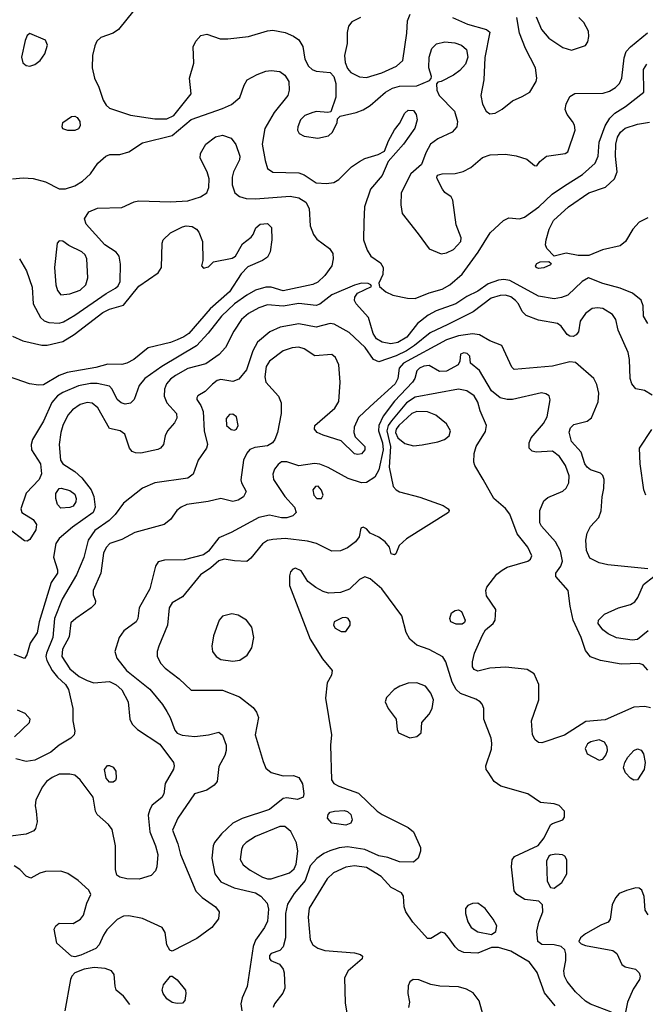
# Model space of a CAD drawing. Extents: x 1173029 to 1307123, y 522559 to 678521.
# Tile 295 of 623: x 1272887 to 1276490, y 533103 to 538772. Entities that reach past the tile are written whole.
import ezdxf

# ---------------------------------------------------------------- set-up
doc = ezdxf.new("R2010")
doc.units = 0

msp = doc.modelspace()

# ---------------------------------------------------------------- linework, layer by layer
at = {"layer": '0CON10XD'}
for points in [[(1273585.3, 538874.7), (1273455.3, 538714.7), (1273426, 538694), (1273355, 538669.4), (1273331.8, 538648.2), (1273319.3, 538620.7), (1273307.3, 538565), (1273305.4, 538495), (1273317.7, 538435), (1273343.7, 538383.7), (1273368.1, 538308.1), (1273385, 538279.1), (1273405, 538261.5), (1273525, 538222), (1273665, 538201.8), (1273735, 538201.6), (1273775, 538220), (1273875.6, 538345), (1273865.5, 538435), (1273889.5, 538520.5), (1273886.9, 538615), (1273901.1, 538648.9), (1273930.2, 538679.8), (1273965, 538687.7), (1274041.5, 538661.5), (1274085, 538661.3), (1274205, 538674.7), (1274315, 538708.2), (1274345, 538710.9), (1274417, 538697), (1274465, 538676.2), (1274495.2, 538655.2), (1274518, 538618), (1274529.2, 538545), (1274550.9, 538505), (1274572.2, 538485), (1274595, 538474.7), (1274675, 538468.5), (1274696.8, 538445), (1274708.6, 538405), (1274708.1, 538325), (1274678.3, 538241.7), (1274662.5, 538237.5), (1274597, 538243), (1274575, 538238.1), (1274529.1, 538220.9), (1274504.3, 538195), (1274488.6, 538155), (1274488, 538135), (1274497.3, 538117.3), (1274525, 538102), (1274605, 538090), (1274665, 538103.3), (1274688, 538125), (1274715, 538180), (1274718.3, 538201.7), (1274733, 538217), (1274825, 538237.5), (1274865, 538253.1), (1274905, 538278.5), (1274993.5, 538355), (1275033.4, 538376.6), (1275075, 538389.1), (1275175, 538390.8), (1275248, 538422), (1275257, 538433), (1275258.8, 538445), (1275243.8, 538495), (1275245.5, 538555), (1275260, 538605), (1275288.1, 538631.9), (1275335.3, 538644.7), (1275392.4, 538637.6), (1275432.5, 538625), (1275459.8, 538599.8), (1275467.5, 538555), (1275454.5, 538515), (1275421.5, 538478.5), (1275385, 538452.5), (1275315, 538416.2), (1275295, 538412.5), (1275287, 538403), (1275290, 538365), (1275302.9, 538335), (1275391.5, 538245), (1275407.8, 538185), (1275405.5, 538154.5), (1275377.5, 538125), (1275295.7, 538085), (1275253.3, 538055), (1275226.4, 538005), (1275202.1, 537937.9), (1275139.5, 537885), (1275084.3, 537775), (1275082.5, 537705), (1275090, 537655), (1275181.7, 537538.3), (1275245, 537452.2), (1275315, 537424.4), (1275345, 537429.4), (1275385, 537448.6), (1275427.8, 537495), (1275428.9, 537515), (1275400.3, 537590.3), (1275382.5, 537732.5), (1275371.4, 537751.4), (1275335, 537777.5), (1275321.9, 537795), (1275292, 537855), (1275288.8, 537865), (1275294.2, 537875.8), (1275320, 537885), (1275395, 537886.7), (1275441.8, 537898.2), (1275485, 537920.9), (1275552.2, 537977.8), (1275597.3, 537992.7), (1275685, 537996.7), (1275747.3, 537987.3), (1275807.9, 537967.9), (1275851.7, 537931.7), (1275865, 537930), (1275883.3, 537955), (1275921.2, 537985), (1276028.1, 538001.9), (1276045, 538011.2), (1276085.5, 538135), (1276082.2, 538165), (1276071.9, 538185), (1276039.4, 538225), (1276029.4, 538255), (1276034.5, 538285.5), (1276055, 538330), (1276085, 538346.7), (1276248.3, 538348.3), (1276285, 538360), (1276318.7, 538381.3), (1276341.1, 538405), (1276355.8, 538435), (1276368.8, 538551.2), (1276380.6, 538589.4), (1276404.1, 538615.9), (1276503.9, 538696.1)], [(1274850, 538785), (1274800.9, 538759.1), (1274780, 538735), (1274773, 538697), (1274772.9, 538635), (1274757.9, 538565), (1274760.9, 538525), (1274775, 538491.1), (1274795, 538467.3), (1274845, 538442.3), (1274885, 538438), (1274972.9, 538465), (1275056.9, 538505), (1275093.1, 538536.9), (1275116.7, 538695), (1275120.6, 538765), (1275136.2, 538803.8)], [(1275380, 538785), (1275465.9, 538745.9), (1275576.2, 538715), (1275595, 538700), (1275566.1, 538553.9), (1275560, 538425), (1275542.5, 538335), (1275551.9, 538285), (1275574.1, 538244.1), (1275595, 538229.5), (1275625, 538233.5), (1275665, 538256.9), (1275725.4, 538304.6), (1275781.1, 538328.9), (1275826, 538355), (1275861.2, 538415), (1275866, 538435), (1275858, 538495), (1275799.4, 538605), (1275766.7, 538695), (1275751.1, 538785)], [(1275861.7, 538788.3), (1275892, 538715), (1275934.6, 538664.6), (1276015, 538612), (1276065, 538595.8), (1276145, 538622.5), (1276160, 538645), (1276165.5, 538675), (1276162.5, 538705), (1276136.1, 538756.1), (1276107.5, 538785)], [(1272945, 538504.4), (1272975, 538514.3), (1273005, 538536), (1273031.4, 538575), (1273047.5, 538625), (1273035, 538653.3), (1272945, 538692.5), (1272929.3, 538680.7), (1272917.7, 538652.3), (1272897.1, 538555), (1272905, 538524), (1272925, 538507.5), (1272945, 538504.4)], [(1272845, 537855.6), (1272908, 537862), (1272965, 537858), (1273035, 537837.6), (1273115, 537797.1), (1273151.5, 537798.5), (1273205, 537815.9), (1273248.9, 537841.1), (1273294.5, 537885), (1273338.1, 537945), (1273383.6, 537986.4), (1273405.4, 537994.6), (1273463.8, 537996.2), (1273515, 538011.2), (1273595, 538062), (1273765, 538104.3), (1273875, 538196.3), (1274055, 538259.6), (1274106.5, 538283.5), (1274155.8, 538324.2), (1274180, 538395), (1274197.1, 538425), (1274255, 538456.9), (1274305, 538474.6), (1274335, 538478.5), (1274385, 538472.5), (1274415, 538451.9), (1274437.1, 538415), (1274440, 538365), (1274432.1, 538335), (1274351.8, 538238.2), (1274299.6, 538145), (1274283.2, 538055), (1274300.4, 537960.4)], [(1274300.4, 537960.4), (1274314.6, 537914.6), (1274344.6, 537894.6), (1274495, 537889.6), (1274525, 537879.1), (1274595, 537831.5), (1274655, 537827.9), (1274696, 537834), (1274725, 537851.4), (1274798, 537925), (1274845, 537955.7), (1274875, 537972.5), (1274952.5, 537995), (1274987.5, 538015), (1275010.6, 538075), (1275045, 538136.7), (1275075, 538173.3), (1275105, 538234), (1275125, 538250.6), (1275155, 538248.6), (1275171.1, 538225), (1275175.4, 538195.4), (1275163.8, 538146.2), (1275098.1, 538055), (1275008.8, 537955), (1274974.4, 537875), (1274907.5, 537795), (1274872.2, 537695), (1274868.5, 537605), (1274868.1, 537505), (1274889.2, 537445), (1274910, 537410), (1274965, 537372.5), (1274980.5, 537345), (1274979.2, 537305), (1274955.8, 537255), (1274960, 537235), (1274995.5, 537205), (1275036.4, 537186.4), (1275121.3, 537168.7), (1275165, 537167.4), (1275245, 537199.5), (1275320.2, 537219.8), (1275365, 537245.5), (1275435, 537306.5), (1275527.4, 537432.6), (1275596.2, 537543.8), (1275674, 537616), (1275705, 537631.4), (1275765, 537625.6), (1275795, 537635.6), (1275877.8, 537695), (1275953.8, 537766.2), (1276025.2, 537814.8), (1276129.1, 537880.9), (1276200.8, 537945), (1276218, 537985), (1276223.7, 538066.3), (1276258.6, 538161.4), (1276285.2, 538204.8), (1276315, 538232.8), (1276377.2, 538272.8), (1276481.2, 538355), (1276480, 538485), (1276500, 538515)], [(1273165, 538132.9), (1273135, 538144), (1273130.8, 538155), (1273135, 538180), (1273185, 538213.8), (1273205, 538216.2), (1273218.8, 538208.8), (1273234, 538185), (1273235, 538160), (1273226.4, 538143.6), (1273205, 538134.4), (1273165, 538132.9)], [(1275965, 537410), (1275923.3, 537455), (1275916.2, 537475), (1275920, 537505), (1275936.5, 537565), (1275962.1, 537615), (1276047.3, 537695), (1276164.2, 537775), (1276261.7, 537808.3), (1276313.1, 537855), (1276327.5, 537895), (1276318.6, 537985), (1276319.7, 538055), (1276330.4, 538095), (1276346.5, 538125), (1276375, 538147.9), (1276445, 538170), (1276515, 538181.1)], [(1272885.6, 537395.6), (1272926.2, 537325), (1272958.5, 537231.5), (1272965, 537136.7), (1273006.4, 537056.4), (1273028.1, 537038.1), (1273055, 537028.9), (1273115, 537023.5), (1273138.8, 537031.2), (1273205, 537070.3), (1273385, 537194.7), (1273439.4, 537225), (1273455, 537239.2), (1273466.4, 537265), (1273466.9, 537365), (1273460.3, 537410.3), (1273442.5, 537432.5), (1273377.1, 537475), (1273270.6, 537595), (1273260, 537625), (1273284.5, 537665.5), (1273335, 537687.1), (1273475, 537690), (1273546.8, 537723.2), (1273572.1, 537727.9), (1273755, 537722.9), (1273855, 537729.3), (1273929.1, 537750.9), (1273965.4, 537774.6), (1273976.7, 537805), (1273978.5, 537855), (1273966.4, 537895), (1273925.7, 537975), (1273928.3, 538001.7), (1273959.2, 538055), (1274015, 538097.8), (1274055, 538106.7), (1274105, 538089.2), (1274132.4, 538052.4), (1274154.6, 537985), (1274153.1, 537965), (1274119.1, 537895), (1274111.5, 537865), (1274111.1, 537821.1), (1274125.7, 537775), (1274153.2, 537753.2), (1274192.1, 537742.1), (1274245, 537740.5), (1274444.8, 537754.8), (1274495, 537745.9), (1274535, 537721.3), (1274554.6, 537685.4), (1274560.9, 537585), (1274578.8, 537535), (1274597.9, 537507.9), (1274671.1, 537455), (1274691.2, 537425), (1274692.7, 537395), (1274684.5, 537355), (1274645, 537298.5), (1274605, 537260.7), (1274575, 537246.6), (1274405, 537211.1), (1274335, 537231.2), (1274305, 537232.5), (1274245, 537214.7), (1274195, 537185.3), (1274125, 537136.2), (1274048.8, 537065), (1273973.5, 536966.5), (1273906.1, 536893.9), (1273705, 536774.7), (1273607.9, 536705), (1273574.4, 536665), (1273546.9, 536585), (1273525, 536564.4), (1273495, 536557.3), (1273470.8, 536565), (1273448.9, 536585), (1273420, 536645), (1273405, 536661.9), (1273332.5, 536677.5), (1273295, 536676.7), (1273225, 536663.3), (1273135, 536625.9), (1273104.5, 536605.5), (1273073.1, 536566.9), (1273025, 536460), (1272960, 536355), (1272952.9, 536325), (1272955.5, 536295), (1273007.8, 536215), (1273013, 536157), (1272998.6, 536125), (1272924.2, 536045.8), (1272894.4, 535955), (1272900, 535935), (1272965, 535894.6), (1272984, 535865), (1272980, 535835), (1272945, 535779.4), (1272929.8, 535770.2), (1272915, 535770.5), (1272825, 535840)], [(1276505, 537631.3), (1276454.7, 537605.3), (1276418.5, 537565), (1276375.6, 537495), (1276345, 537470.5), (1276243.7, 537446.3), (1276165, 537414.1), (1276104.5, 537414.5), (1276035, 537427.5), (1275965, 537410)], [(1272845, 536950), (1272905, 536923.3), (1273015, 536898), (1273045, 536897.3), (1273135, 536919.7), (1273201.2, 536958.8), (1273365.4, 537085), (1273405, 537105.2), (1273485, 537128.3), (1273573.1, 537236.9), (1273684.2, 537315), (1273704.3, 537345), (1273707.1, 537485), (1273714.3, 537505), (1273756, 537545), (1273825, 537580), (1273845, 537584.4), (1273880.3, 537580.3), (1273905, 537566), (1273917.9, 537547.9), (1273940, 537495), (1273941.2, 537385), (1273933.8, 537355), (1273945, 537342), (1273975, 537348.8), (1274002.7, 537377.3), (1274111.2, 537398.8), (1274130, 537410), (1274169.5, 537480.5), (1274219.5, 537520.5), (1274232.5, 537535), (1274246.4, 537573.6), (1274272.5, 537595), (1274315, 537598), (1274338, 537575), (1274340, 537505), (1274330, 537435), (1274314.2, 537405), (1274285, 537384.4), (1274201.1, 537348.9), (1274162.4, 537307.6), (1274094.7, 537205), (1273983.4, 537106.6), (1273860.4, 536965), (1273832.2, 536945), (1273795, 536929.2), (1273755, 536914), (1273627, 536883), (1273544.8, 536815.2), (1273505, 536793.3), (1273475, 536786.6), (1273395, 536787.7), (1273325, 536768.8), (1273160.2, 536739.8), (1273115, 536723.6), (1273025, 536669.7), (1272995, 536667.1), (1272944.2, 536674.2), (1272785, 536730)], [(1273125, 537188.1), (1273175, 537193.5), (1273235.8, 537215), (1273268.9, 537245), (1273278.9, 537285), (1273274.4, 537395), (1273265, 537417.1), (1273245.6, 537435), (1273170.7, 537470.7), (1273135, 537495.6), (1273115, 537498), (1273102.5, 537485), (1273088, 537345), (1273094.7, 537245), (1273105, 537212.5), (1273125, 537188.1)], [(1275875, 537338.8), (1275862.5, 537345), (1275857.5, 537355), (1275865, 537367.5), (1275885, 537377.5), (1275935, 537380), (1275948.3, 537368.3), (1275945, 537360), (1275905, 537343.8), (1275875, 537338.8)], [(1276505, 537022.9), (1276480, 537065), (1276477.8, 537125), (1276466.2, 537156.2), (1276416.6, 537196.6), (1276345, 537225.5), (1276245, 537252.1), (1276162.5, 537285), (1276127.5, 537265), (1276043.9, 537186.1), (1276008.3, 537171.7), (1275964.6, 537164.6), (1275875, 537179.1), (1275710.1, 537270.1), (1275675, 537275.7), (1275645, 537271.9), (1275585, 537251), (1275525, 537208.1), (1275462.4, 537177.6), (1275398.6, 537135), (1275285.3, 537094.7), (1275239.6, 537070.4), (1275178.1, 537021.9), (1275115.9, 536944.1), (1275065, 536912.3), (1275025, 536904.8), (1274974.5, 536914.5), (1274942.5, 536935), (1274922.9, 536965), (1274896.2, 537056.2), (1274824.4, 537135), (1274815.7, 537155), (1274818, 537175), (1274832.7, 537197.3), (1274912.5, 537235), (1274910, 537245), (1274895, 537252.5), (1274855, 537253.8), (1274815, 537243.8), (1274685, 537187.1), (1274615.6, 537134.4), (1274595, 537125.9), (1274495, 537138.1), (1274405, 537121.8), (1274315, 537129.1), (1274265, 537112.7), (1274205, 537079.4), (1274165.4, 537045), (1274121.3, 536978.7), (1274072.2, 536885), (1274035.3, 536844.7), (1273959.6, 536790.4), (1273855, 536764.2), (1273785, 536722.6), (1273755, 536701.8), (1273732.3, 536675), (1273721.1, 536645), (1273720, 536605), (1273733.8, 536565), (1273789.5, 536505), (1273792.8, 536477.2), (1273779.1, 536450.9), (1273739.2, 536405), (1273724.3, 536375), (1273715.8, 536325), (1273698, 536305), (1273682.2, 536297.8), (1273585, 536276.2), (1273555, 536277.5), (1273535, 536285.7), (1273518.6, 536305), (1273492, 536385), (1273465, 536404.3), (1273405, 536418.8), (1273336.4, 536536.4), (1273305, 536564), (1273275, 536568.4), (1273235, 536556), (1273191.2, 536525), (1273165.3, 536495), (1273134.7, 536435), (1273123.5, 536395), (1273114.6, 536325), (1273122, 536235), (1273135, 536213.8), (1273205, 536170), (1273245, 536134.7), (1273297.8, 536065), (1273315, 536026), (1273322.5, 535965), (1273309.6, 535935), (1273191, 535849), (1273115.3, 535784.7), (1273095.6, 535755), (1273082.7, 535677.3), (1273105.6, 535605), (1273105.6, 535585), (1273068.5, 535531.5), (1273000, 535305), (1272988.3, 535241.7), (1272947.9, 535182.1), (1272928.1, 535115), (1272915.6, 535094.4), (1272855, 535116.2)], [(1276530.7, 536609.3), (1276485, 536636), (1276435, 536646.2), (1276412, 536675), (1276402.5, 536705), (1276399.5, 536815), (1276391.8, 536855), (1276333.6, 536983.6), (1276321.4, 537045), (1276300.8, 537075), (1276245, 537108.1), (1276215, 537113.1), (1276185, 537108.1), (1276145, 537080.6), (1276115, 537036.7), (1276105.4, 536974.6), (1276092.9, 536957.1), (1276075, 536948.5), (1276055, 536950), (1276039.8, 536959.8), (1276005, 537007.5), (1275985, 537021.9), (1275875, 537041.8), (1275805, 537069.1), (1275781.5, 537091.5), (1275759.3, 537135), (1275742.2, 537155), (1275715, 537175.2), (1275685, 537185.2), (1275655, 537183.4), (1275602, 537168), (1275499.5, 537090.5), (1275353, 537017), (1275251.8, 536968.2), (1275161.6, 536895), (1275114.1, 536865), (1275055, 536835.9), (1274955, 536801.8), (1274925.3, 536815.3), (1274877.5, 536885), (1274785, 536971.5), (1274698.8, 537018.8), (1274675, 537022.1), (1274595, 537002.2), (1274495, 537020.3), (1274388, 537002), (1274327.1, 536975), (1274255.8, 536914.2), (1274230, 536865), (1274193.8, 536756.2), (1274148.3, 536701.7), (1274115, 536687.7), (1274045, 536700), (1274025, 536693.9), (1273997.4, 536672.6), (1273955, 536631.1), (1273913.2, 536606.8), (1273908, 536595), (1273908, 536585), (1273930.2, 536550.2), (1273943.2, 536515), (1273949.1, 536405), (1273969.4, 536325), (1273963.1, 536305), (1273914.8, 536235.2), (1273885.3, 536154.7), (1273855, 536132.1), (1273665, 536105.5), (1273595, 536074.4), (1273485, 535987.5), (1273436.8, 535923.2), (1273401.7, 535888.3), (1273319.5, 535830.5), (1273280.8, 535775), (1273255.6, 535674.4), (1273214.7, 535575), (1273132.5, 535435), (1273087.7, 535325), (1273077.9, 535215), (1273040.7, 535125), (1273038.1, 535105), (1273042.7, 535082.7), (1273073.3, 535025), (1273105.4, 534985.4), (1273150, 534945), (1273167.8, 534915), (1273192.2, 534805), (1273194, 534735), (1273204.3, 534675), (1273200.8, 534655), (1273181.2, 534635), (1273115, 534594.2), (1273065.8, 534555), (1272975, 534508.9), (1272925, 534500.6), (1272865, 534515.6)], [(1276505, 535610.4), (1276275, 535632.2), (1276225, 535644.5), (1276171.7, 535671.7), (1276152.3, 535715), (1276147.7, 535775), (1276155, 535816.2), (1276175, 535854), (1276222, 535905), (1276236.8, 535943.2), (1276241.4, 536025), (1276252.3, 536072.3), (1276252.5, 536125), (1276245, 536146.7), (1276231.7, 536161.7), (1276175, 536180.6), (1276154.6, 536195), (1276142.2, 536215), (1276121.1, 536281.1), (1276065, 536342.5), (1276052.6, 536397.4), (1276058.9, 536421.1), (1276078.9, 536441.1), (1276155, 536460.9), (1276180.7, 536479.3), (1276219, 536571), (1276221.9, 536621.9), (1276211.7, 536671.7), (1276194.5, 536705), (1276087.9, 536797.9), (1276055, 536801.1), (1275955, 536776.7), (1275735, 536757.5), (1275721.7, 536771.7), (1275664.2, 536895), (1275595, 536921.8), (1275535, 536957.3), (1275495, 536963.5), (1275415, 536952), (1275345, 536928.7), (1275098, 536795), (1275072.5, 536765), (1275064.3, 536705), (1275050.3, 536675), (1274904.8, 536545.2), (1274839.4, 536480.6), (1274813.1, 536425), (1274811.9, 536395), (1274819.1, 536369.1), (1274875.6, 536315), (1274875.6, 536295), (1274855, 536272.5), (1274835, 536267.5), (1274815, 536272), (1274737.8, 536347.8), (1274635, 536378.8), (1274600.8, 536395), (1274584.3, 536415), (1274587.5, 536435), (1274701.9, 536535), (1274725.9, 536574.1), (1274733.3, 536685), (1274724.7, 536784.7), (1274706.8, 536826.8), (1274685, 536844.4), (1274587.3, 536837.3), (1274525, 536877.3), (1274495, 536885.4), (1274456.9, 536883.1), (1274405, 536865.5), (1274325, 536805.5), (1274306.7, 536775), (1274299.3, 536715), (1274304.6, 536685), (1274377.1, 536605), (1274392.7, 536565), (1274392.7, 536505), (1274371.5, 536395), (1274357.1, 536355), (1274343.3, 536335), (1274315, 536317.9), (1274241.5, 536308.5), (1274213.3, 536296.7), (1274194.7, 536275.3), (1274176.7, 536235), (1274161.7, 536121.7), (1274164.2, 536105), (1274192, 536055), (1274176, 536025), (1274145, 536005.6), (1274115, 535997.1), (1274045, 536015.6), (1273973.2, 535996.8), (1273850.5, 535979.5), (1273818, 535965), (1273792, 535945), (1273755.5, 535894.5), (1273718.8, 535865), (1273551.2, 535818.8), (1273475, 535779.4), (1273405.8, 535755), (1273385, 535733.3), (1273370.3, 535699.7), (1273354, 535586), (1273310.6, 535485), (1273310.9, 535460.9), (1273323.8, 535425), (1273321.7, 535408.3), (1273299.2, 535385), (1273209.5, 535325), (1273181.7, 535298.3), (1273172.1, 535217.9), (1273133.2, 535146.8), (1273130.6, 535105), (1273175, 535034.6), (1273230.4, 534990.4), (1273275, 534966.5), (1273315, 534954), (1273405, 534961.8), (1273442.4, 534942.4), (1273475, 534914.3), (1273512.7, 534845), (1273520.5, 534745), (1273535.3, 534715.3), (1273565.7, 534685), (1273695, 534600.3), (1273772.2, 534495), (1273777.5, 534475), (1273773.8, 534456.2), (1273724.4, 534375), (1273717.8, 534315), (1273706.6, 534293.4), (1273650.8, 534249.2), (1273636.7, 534225), (1273627.9, 534192.1), (1273636, 534095), (1273669.4, 534015), (1273681.8, 533965), (1273677.5, 533895), (1273668.6, 533871.4), (1273645, 533844.2), (1273575, 533823.6), (1273505, 533825.5), (1273464.5, 533834.5), (1273446.8, 533846.8), (1273439.7, 533879.7), (1273438.6, 534015), (1273419.6, 534109.6), (1273399, 534139), (1273333.5, 534195), (1273324.6, 534215), (1273310, 534295), (1273234.8, 534394.8), (1273205, 534421.2), (1273175, 534428.5), (1273115, 534427.1), (1273075, 534409.1), (1273041.1, 534385), (1273017.5, 534355), (1272980.7, 534279.3), (1272975.8, 534245.8), (1272982, 534215), (1272986.8, 534153.2), (1272978.6, 534115), (1272968.9, 534101.1), (1272925, 534081.5), (1272835, 534071.8)], [(1276505, 535026.2), (1276477.3, 535057.3), (1276455.5, 535065.5), (1276352, 535062), (1276231.7, 535081.7), (1276175, 535104.3), (1276145, 535140), (1276120.3, 535215), (1276074.6, 535315), (1276056.7, 535395), (1276045.8, 535485), (1275975.8, 535565.8), (1275975.8, 535585), (1276003.9, 535626.1), (1276012.9, 535655), (1276002.7, 535712.7), (1275973.5, 535765), (1275892.2, 535855), (1275882.2, 535875), (1275883.1, 535945), (1275905, 536001.2), (1275928.7, 536021.3), (1276015, 536057.1), (1276034.3, 536075), (1276049.5, 536105), (1276051.2, 536145), (1276030.9, 536205), (1275995.9, 536255.9), (1275955, 536287.9), (1275862.1, 536282.1), (1275838.1, 536288.1), (1275821.2, 536305), (1275820.8, 536335), (1275832.9, 536365), (1275903.1, 536446.9), (1275925.2, 536484.8), (1275942.7, 536582.7), (1275935.7, 536605.7), (1275917.8, 536617.8), (1275892.7, 536622.7), (1275725, 536585.7), (1275694.8, 536584.8), (1275655, 536595.3), (1275604.7, 536635), (1275535, 536751.8), (1275483.3, 536795), (1275480, 536835), (1275465, 536850), (1275445, 536854), (1275425, 536846), (1275421.2, 536805), (1275412, 536785), (1275345, 536748.7), (1275305, 536746.2), (1275245, 536780.8), (1275215, 536776.6), (1275190, 536765), (1275175, 536750), (1275162.7, 536705), (1275150.4, 536685), (1275045, 536575.3), (1274980.1, 536489.9), (1274954.8, 536435), (1274953.6, 536405), (1274976.7, 536335), (1274981, 536295), (1274955, 536179.2), (1274931.6, 536138.4), (1274885, 536106.5), (1274855, 536104.5), (1274779.2, 536129.2), (1274664.1, 536194.1), (1274615, 536213.6), (1274585, 536216), (1274495, 536202.4), (1274425, 536225.4), (1274395, 536225.4), (1274375, 536211.5), (1274355, 536184.2), (1274344.6, 536155), (1274348, 536125), (1274415, 536026.9), (1274470.5, 535965), (1274480, 535935), (1274460, 535915), (1274425, 535904.6), (1274395, 535903.4), (1274325, 535919.7), (1274264.8, 535905.2)], [(1275810.7, 535030.7), (1275686.2, 535043.8), (1275595, 535037.8), (1275525, 535021.8), (1275505, 535030), (1275495.6, 535045), (1275494.5, 535075), (1275506.7, 535125), (1275551.8, 535228.2), (1275570.6, 535259.4), (1275614.2, 535295), (1275625.6, 535315), (1275628.8, 535375), (1275575.7, 535455), (1275571.9, 535485), (1275578.5, 535505), (1275635, 535578.5), (1275665, 535603.2), (1275695, 535618.7), (1275813.8, 535655), (1275829.2, 535665), (1275837.5, 535685), (1275814.2, 535735), (1275752.3, 535812.3), (1275710.4, 535925), (1275685, 535958.1), (1275617.1, 536015), (1275555.8, 536125), (1275507.8, 536205), (1275502.5, 536225), (1275504.6, 536275), (1275515.3, 536314.7), (1275569.8, 536400.2), (1275575.5, 536435), (1275539.4, 536519.4), (1275525, 536570), (1275505, 536605.6), (1275462, 536635), (1275415, 536643.8), (1275165, 536598.8), (1275114.9, 536565.1), (1275027.6, 536462.4), (1275008.8, 536435), (1275002.1, 536405), (1275023.1, 536315), (1275015.9, 536195.9), (1275038.8, 536085), (1275055, 536064.4), (1275075, 536053.3), (1275192.6, 536022.6), (1275325.4, 535975.4), (1275354, 535955), (1275360, 535945), (1275357.5, 535935), (1275115, 535782.2), (1275072, 535745), (1275053.6, 535696.4), (1275045, 535690), (1275026.4, 535696.4), (1275016.2, 535735), (1274991.2, 535765), (1274955, 535792.5), (1274905.7, 535815.7), (1274885, 535840), (1274865, 535850), (1274852.5, 535845), (1274842, 535795), (1274821.9, 535765), (1274775, 535730.5), (1274735, 535713.5), (1274685, 535711.5), (1274596.5, 535756.5), (1274545, 535769.3), (1274415.3, 535784.7), (1274345, 535779.6), (1274315, 535772.9), (1274285, 535753.3), (1274218.3, 535671.7), (1274195, 535652.5), (1274125, 535655.7), (1274065, 535666.2), (1274035, 535655.4), (1273988.5, 535615), (1273927.7, 535575), (1273825, 535448.8), (1273765, 535414.2), (1273748.5, 535385), (1273737.9, 535285), (1273688.6, 535165), (1273679.2, 535135), (1273678.8, 535105), (1273700, 535065), (1273725, 535037.5), (1273806.5, 534976.5), (1273875, 534910.8), (1274055, 534910.9), (1274153.3, 534873.3), (1274231.4, 534811.4), (1274250.6, 534785), (1274261.9, 534755), (1274243.8, 534655), (1274290.2, 534500.2), (1274305, 534462.9), (1274335, 534437.5), (1274405, 534418.6), (1274465, 534420.8), (1274495, 534409.2), (1274515, 534372.5), (1274522.9, 534315), (1274519.2, 534295), (1274487.6, 534282.4), (1274425, 534291.9), (1274405, 534288.1), (1274325, 534224.6), (1274167.5, 534172.5), (1274114.7, 534145.3), (1274049.4, 534085), (1274008.9, 534035), (1274001.5, 534015), (1273994.5, 533945), (1274011.2, 533855), (1274045, 533808.5), (1274122.8, 533772.8), (1274245, 533744.6), (1274275.7, 533725), (1274311.5, 533685), (1274320.9, 533650.9), (1274315, 533581.2), (1274297.7, 533545), (1274245, 533472.9), (1274231.2, 533435), (1274196.9, 533205), (1274168.9, 533141.1), (1274160.7, 533105), (1274166.7, 533065)], [(1274125, 536408.6), (1274135, 536414.2), (1274145.6, 536435), (1274135.7, 536485), (1274115, 536500.8), (1274095, 536498), (1274076.7, 536475), (1274078.8, 536435), (1274105, 536411.4), (1274125, 536408.6)], [(1275155, 536317.9), (1275205, 536324.6), (1275295, 536341.2), (1275334.7, 536355.3), (1275360.6, 536375), (1275368.5, 536405), (1275344.5, 536445), (1275284.2, 536494.2), (1275235, 536513.6), (1275175, 536516.7), (1275145, 536503.7), (1275070.2, 536435), (1275054.8, 536415), (1275052.3, 536395), (1275065.3, 536365), (1275105, 536331.5), (1275155, 536317.9)], [(1276493.4, 536033.4), (1276481.8, 536065), (1276461.5, 536215), (1276457.1, 536305), (1276527.4, 536412.6)], [(1273125, 535958.6), (1273105, 535980), (1273095.4, 536015), (1273096.2, 536043.8), (1273115, 536071.9), (1273125.7, 536074.3), (1273175, 536060.9), (1273205, 536040), (1273213.1, 536015), (1273210.5, 535995), (1273195, 535971.4), (1273175, 535962.9), (1273125, 535958.6)], [(1274625, 536014.2), (1274634.2, 536035), (1274625, 536063.8), (1274606.2, 536086.2), (1274590, 536085), (1274575.6, 536065), (1274581.5, 536035), (1274598.8, 536015), (1274625, 536014.2)], [(1274264.8, 535905.2), (1274105, 535818.9), (1274035, 535788.4), (1273975, 535712.5), (1273945, 535691.4), (1273835, 535662.7), (1273720.9, 535659.1), (1273685, 535651.2), (1273669.2, 535625), (1273636.2, 535495), (1273574.4, 535385), (1273566.7, 535325), (1273558.1, 535305), (1273486.8, 535253.2), (1273459.6, 535215), (1273435.4, 535135), (1273447.3, 535095), (1273502.3, 535025), (1273636.9, 534916.9), (1273709.3, 534829.3), (1273735, 534788.8), (1273754.5, 534754.5), (1273781.1, 534681.1), (1273795, 534663.3), (1273822.3, 534652.3), (1273895, 534644.7), (1273975.4, 534654.6), (1274035, 534670), (1274055, 534653.3), (1274075.6, 534595), (1274076.5, 534565), (1274068.1, 534535), (1274035, 534472.5), (1274024.3, 534385), (1274006.9, 534365), (1273965, 534336.4), (1273894.5, 534315.5), (1273798.5, 534175), (1273767.3, 534105), (1273797.3, 534027.3), (1273813.2, 533965), (1273900.9, 533755), (1273937.1, 533717.1), (1274014.3, 533665), (1274035.7, 533635), (1274032.9, 533595), (1273994.1, 533545.9), (1273908.1, 533481.9), (1273765, 533408), (1273752, 533415), (1273734.6, 533444.6), (1273725.6, 533515.6), (1273708, 533545), (1273595, 533596.2), (1273515, 533612.1), (1273485, 533610.4), (1273449.1, 533590.9), (1273389.1, 533530.9), (1273369.1, 533500.9), (1273345.3, 533445), (1273325.2, 533424.8), (1273240, 533385), (1273205, 533376.8), (1273185, 533380.4), (1273101.4, 533455), (1273086.4, 533536.4), (1273096, 533555), (1273115, 533569.2), (1273195, 533568.1), (1273237.6, 533592.4), (1273254, 533616), (1273274.7, 533685.3), (1273296.9, 533735), (1273285, 533760), (1273224.2, 533815), (1273165, 533856.2), (1273125, 533870), (1273035, 533867.5), (1273002.2, 533857.8), (1272951.7, 533828.3), (1272925, 533840.8), (1272888.8, 533878.8), (1272855, 533900)], [(1276295, 533058.2), (1276175, 533103.1), (1276145, 533121.2), (1276088.2, 533175), (1276040, 533235), (1276024.6, 533265), (1276022, 533295), (1276033.3, 533355), (1276033.3, 533393.3), (1276026.4, 533416.4), (1276006.5, 533436.5), (1275965, 533445.9), (1275895, 533447.7), (1275870.9, 533465), (1275866.3, 533523.7), (1275877.3, 533575), (1275900.8, 533635), (1275898.1, 533675), (1275876.6, 533696.6), (1275795.5, 533705.5), (1275750, 533735), (1275735.8, 533755.8), (1275720, 533895), (1275724.2, 533935), (1275736.8, 533953.2), (1275873, 534017), (1275908.6, 534061.4), (1275944.6, 534135.4), (1275955.5, 534144.5), (1276015.7, 534164.3), (1276025, 534180), (1276024.3, 534215), (1275995, 534246.9), (1275965, 534257.1), (1275887.5, 534265), (1275814.6, 534314.6), (1275657.9, 534357.9), (1275619.2, 534385), (1275585, 534440), (1275573.8, 534455), (1275571.2, 534475), (1275605, 534572.5), (1275606.8, 534606.8), (1275602, 534635), (1275561.2, 534745), (1275560, 534805), (1275551.2, 534831.2), (1275540, 534845), (1275515, 534859.2), (1275425, 534892.7), (1275400.5, 534915), (1275377.3, 534957.3), (1275341.5, 535075), (1275323.4, 535103.4), (1275245, 535146.4), (1275175, 535170.6), (1275134, 535205), (1275113.7, 535243.7), (1275088.9, 535338.9), (1274972.5, 535495), (1274905, 535552.1), (1274875, 535564.6), (1274845, 535548.5), (1274786.4, 535493.6), (1274735, 535474.1), (1274665, 535469.6), (1274635, 535478.8), (1274592.6, 535502.6), (1274547.6, 535537.6), (1274509.1, 535599.1), (1274475, 535614.2), (1274461.1, 535608.9), (1274446.9, 535593.1), (1274440.9, 535569.1), (1274440.6, 535515), (1274560.7, 535205), (1274631.1, 535091.1), (1274686.2, 535025), (1274682.6, 534997.4), (1274657.1, 534952.9), (1274648, 534865), (1274683.8, 534655), (1274677.5, 534595), (1274683.3, 534395), (1274695.7, 534375), (1274725, 534358.2), (1274839.4, 534319.4), (1274945.2, 534215.2), (1274975, 534196), (1275125, 534121.4), (1275155, 534096), (1275196.2, 534005), (1275196.2, 533985), (1275181.2, 533945), (1275155, 533922), (1275075, 533922.5), (1275007.8, 533947.8), (1274955, 533956.9), (1274875, 533994.8), (1274775, 534009.7), (1274726.6, 534003.4), (1274674.3, 533985.7), (1274639.4, 533970.6), (1274598.3, 533941.7), (1274560.3, 533899.7), (1274531.8, 533815), (1274468.7, 533741.3), (1274430.4, 533679.6), (1274418.8, 533625), (1274418.9, 533485), (1274405.3, 533434.7), (1274385, 533412.5), (1274335, 533395.6), (1274325, 533383.3), (1274325, 533366.7), (1274334.2, 533355), (1274383.5, 533333.5), (1274404.4, 533305), (1274409.6, 533285), (1274413.6, 533195), (1274402.7, 533167.3), (1274354.3, 533105), (1274347.1, 533085)], [(1276507.7, 535252.3), (1276445, 535202.8), (1276415, 535198.7), (1276325, 535212.7), (1276276.3, 535236.3), (1276245, 535259.4), (1276218.9, 535295), (1276220.6, 535315), (1276255, 535349.4), (1276335, 535385.6), (1276405, 535404.2), (1276429.6, 535420.4), (1276447.3, 535445), (1276480.8, 535519.2), (1276539.1, 535565)], [(1275400.8, 535290.8), (1275370, 535305), (1275363.8, 535325), (1275375, 535356.7), (1275395, 535370), (1275415, 535373.3), (1275432.5, 535365), (1275453.3, 535315), (1275448.8, 535301.2), (1275435, 535292), (1275400.8, 535290.8)], [(1274115, 535077.9), (1274155, 535084.5), (1274197.9, 535112.1), (1274223.5, 535155), (1274235.4, 535215), (1274224.4, 535275), (1274194, 535314), (1274145, 535343.5), (1274109.7, 535350.3), (1274055, 535338), (1274035.5, 535314.5), (1274002.5, 535225), (1273993.8, 535165), (1273998.2, 535135), (1274017.8, 535105), (1274045, 535087.7), (1274115, 535077.9)], [(1274739.5, 535249.5), (1274765, 535250), (1274790.6, 535285), (1274790.6, 535305), (1274778, 535325), (1274765, 535330.6), (1274745, 535328.9), (1274698, 535305), (1274694.2, 535285), (1274705, 535268.8), (1274739.5, 535249.5)], [(1276520, 534810), (1276487.8, 534817.8), (1276425, 534813.8), (1276258.8, 534741.2), (1276148.5, 534731.5), (1276025, 534652.7), (1275895, 534609.2), (1275875, 534610), (1275855.6, 534625.6), (1275841.4, 534655), (1275834.6, 534734.6), (1275876.9, 534855), (1275877.9, 534945), (1275849.4, 535005), (1275810.7, 535030.7)], [(1275135, 534637.5), (1275175, 534644.2), (1275198.8, 534665), (1275204.1, 534725.9), (1275245, 534774), (1275262.2, 534805), (1275269.6, 534855), (1275254.5, 534895), (1275224, 534935), (1275175, 534953.5), (1275125, 534952.1), (1275076.2, 534935), (1275044.6, 534915.4), (1275000.2, 534869.8), (1274992.5, 534845), (1275010, 534805), (1275056, 534745), (1275061.2, 534685), (1275068.8, 534665), (1275135, 534637.5)], [(1272856.4, 534643.6), (1272943.8, 534725), (1272948, 534745), (1272918, 534778), (1272875, 534796.4)], [(1276225, 534508.9), (1276245, 534513.3), (1276263.1, 534536.9), (1276272, 534565), (1276271.5, 534585), (1276255, 534612.2), (1276225, 534625.5), (1276176.2, 534613.8), (1276158.3, 534601.7), (1276144.6, 534575), (1276155, 534544.4), (1276225, 534508.9)], [(1276425, 534393.3), (1276404.2, 534405), (1276377.1, 534435), (1276365.6, 534465), (1276371.8, 534495), (1276388.9, 534525), (1276425, 534564.3), (1276445, 534572.9), (1276465.6, 534565.6), (1276480.8, 534545), (1276489.5, 534495), (1276483.6, 534455), (1276445, 534394.4), (1276425, 534393.3)], [(1273405, 534381.4), (1273385.7, 534405), (1273375.8, 534455), (1273392.2, 534477.8), (1273405, 534478.6), (1273425, 534467.5), (1273441.2, 534445), (1273443.3, 534405), (1273438.3, 534391.7), (1273425, 534382), (1273405, 534381.4)], [(1274765, 534134.4), (1274685, 534146), (1274660.8, 534175), (1274663.4, 534196.6), (1274675, 534209.2), (1274700, 534215), (1274755, 534219.5), (1274775, 534212.2), (1274794.3, 534195), (1274802.9, 534165), (1274793.8, 534145), (1274765, 534134.4)], [(1274335, 533824.7), (1274440.6, 533859.4), (1274467.3, 533882.7), (1274480, 533910), (1274488.1, 533985), (1274482.3, 534032.3), (1274447.9, 534097.9), (1274415, 534127.3), (1274385, 534127.1), (1274245, 534069.3), (1274190.9, 534035), (1274172.7, 534015), (1274164.5, 533995), (1274157, 533937), (1274173.3, 533905), (1274214.3, 533874.3), (1274285, 533835.3), (1274315, 533824.7), (1274335, 533824.7)], [(1275965, 533772), (1276010, 533805), (1276039.2, 533855), (1276038, 533935), (1276026.7, 533955), (1276012.7, 533962.7), (1275975, 533967.1), (1275945, 533962), (1275933.8, 533955), (1275922.2, 533927.8), (1275925, 533812.5), (1275945, 533776.2), (1275965, 533772)], [(1275970.6, 533095), (1275909.6, 533169.6), (1275866.9, 533286.9), (1275822.5, 533345), (1275715, 533408.1), (1275645, 533430.6), (1275605, 533430.6), (1275525, 533397.9), (1275445, 533400.4), (1275415.2, 533415.2), (1275395, 533433.8), (1275357.6, 533487.6), (1275335, 533512.9), (1275315, 533518.6), (1275255, 533481.4), (1275235, 533482.5), (1275151.9, 533575), (1275110.6, 533635), (1275101.1, 533665), (1275098.5, 533725), (1275085.6, 533745), (1275025.8, 533775.8), (1274968.6, 533838.6), (1274885, 533890.3), (1274815, 533899.7), (1274765, 533891.8), (1274695, 533859.6), (1274658.9, 533825), (1274555, 533655.7), (1274549.2, 533605), (1274560.5, 533475), (1274575, 533445.6), (1274605, 533426.2), (1274645, 533413.2), (1274815, 533398.5), (1274850.3, 533390.3), (1274860.8, 533380.8), (1274859.2, 533365), (1274805, 533319.4), (1274779.2, 533295), (1274758, 533255), (1274760.9, 533110.9), (1274777.5, 533015)], [(1276507.4, 533617.4), (1276488.9, 533645), (1276483.6, 533723.6), (1276469.5, 533759.5), (1276455, 533770.8), (1276435, 533773.1), (1276382.3, 533757.7), (1276339.8, 533740.2), (1276318.9, 533715), (1276298.8, 533675), (1276287.3, 533592.7), (1276276.7, 533575), (1276235, 533559.4), (1276145, 533509.4), (1276117.5, 533485), (1276107.5, 533465), (1276120.8, 533450.8), (1276145, 533441.8), (1276303, 533413), (1276325.8, 533395), (1276355, 533332), (1276375, 533318), (1276433.3, 533305), (1276454.2, 533285), (1276461.4, 533265), (1276457.5, 533245), (1276419.7, 533190.3), (1276386.9, 533115), (1276375, 533047.5)], [(1275605, 533504.2), (1275628.9, 533521.1), (1275634.3, 533555), (1275615, 533594), (1275568.2, 533655), (1275525, 533685.3), (1275495, 533684.1), (1275468, 533672), (1275455.5, 533655), (1275455.5, 533625), (1275467.3, 533577.3), (1275487.5, 533545), (1275525, 533520.8), (1275605, 533504.2)], [(1273522.3, 533102.3), (1273485, 533150), (1273443.3, 533185), (1273436.4, 533206.4), (1273432, 533275), (1273415.5, 533295.5), (1273379.3, 533309.3), (1273315.3, 533315.3), (1273259.2, 533305), (1273205, 533283.8), (1273187.1, 533265), (1273179.2, 533245), (1273146.2, 533065)], [(1273795, 533106.9), (1273765, 533112.7), (1273734.7, 533134.7), (1273712.7, 533165), (1273707.3, 533185), (1273715.4, 533214.6), (1273755, 533265.8), (1273765, 533265.8), (1273794, 533244), (1273841.5, 533185), (1273844.4, 533165), (1273838, 533125), (1273825, 533110), (1273795, 533106.9)], [(1275568.1, 532998.1), (1275533.3, 533123.3), (1275498.1, 533168.1), (1275460.9, 533190.9), (1275415, 533202.7), (1275307.7, 533207.7), (1275255, 533216.7), (1275185, 533243.8), (1275152.5, 533245), (1275135, 533232.5), (1275125, 533210), (1275123.3, 533165), (1275131.4, 533115), (1275125.5, 533084.5)]]:
    msp.add_lwpolyline(points, dxfattribs=at)

doc.saveas('drawing.dxf')
